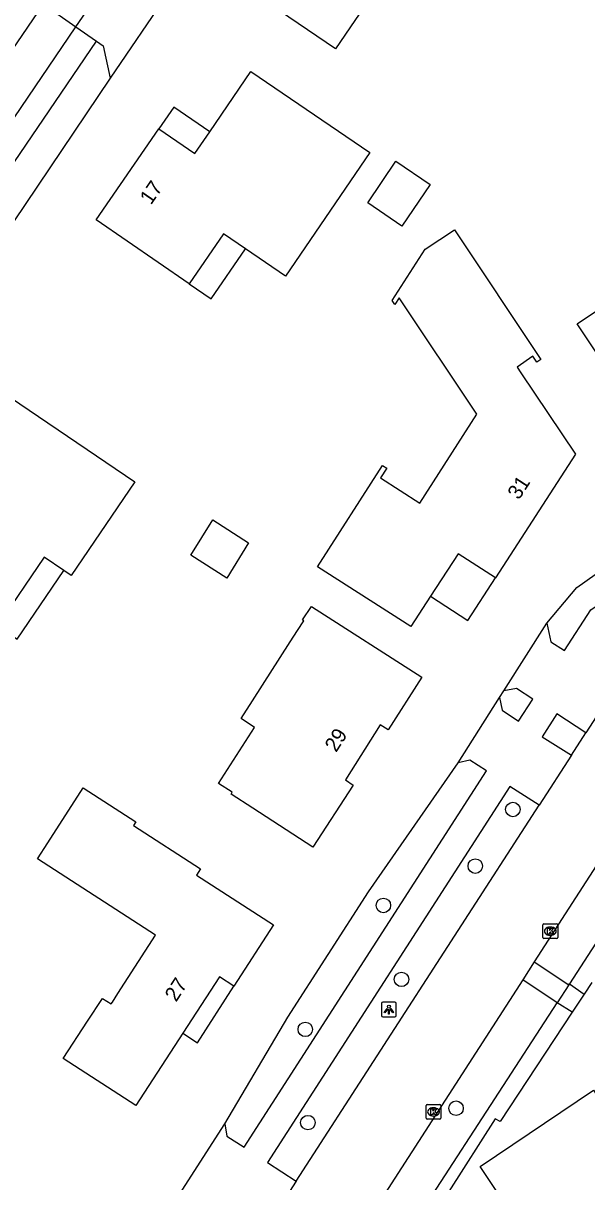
# Model space of a CAD drawing. Extents: x 158797 to 159887, y 384318 to 385255.
# Drawn here: x 158945.2 to 158983.3, y 384752.6 to 384830.9 of the extents above; entities that cross this region are included whole.
import ezdxf

# ---------------------------------------------------------------- set-up
doc = ezdxf.new("R2010")
doc.units = 0
for name, color, linetype in [('IMGEO_Boom', 7, 'Continuous'), ('IMGEO_Groenvoorziening', 7, 'Continuous'), ('IMGEO_Haag', 7, 'Continuous'), ('IMGEO_Kolk', 7, 'Continuous'), ('IMGEO_Lichtpunt', 7, 'Continuous'), ('IMGEO_Pand', 7, 'Continuous'), ('IMGEO_Pand_nummerreeks', 7, 'Continuous'), ('IMGEO_Pand_overbouw', 7, 'Continuous'), ('IMGEO_Rijbaan_lokaal_gesloten', 7, 'Continuous'), ('IMGEO_Rijbaan_lokaal_open', 7, 'Continuous'), ('IMGEO_Voetpad_gesloten', 7, 'Continuous'), ('IMGEO_Voetpad_halfverhard', 7, 'Continuous'), ('IMGEO_Voetpad_op_trap', 7, 'Continuous'), ('IMGEO_Voetpad_open', 7, 'Continuous')]:
    doc.layers.add(name, color=color, linetype=linetype)

msp = doc.modelspace()

# ---------------------------------------------------------------- linework, layer by layer
at = {"layer": 'IMGEO_Boom'}
for centre in [(158978.31, 384777.812), (158975.773, 384773.985), (158969.561, 384771.327), (158970.782, 384766.329), (158964.276, 384762.949), (158974.472, 384757.624), (158964.455, 384756.65)]:
    msp.add_circle(centre, 0.489, dxfattribs=at)
at = {"layer": 'IMGEO_Groenvoorziening'}
for points in [[(158933.128, 384812.532), (158946.591, 384832.233)], [(158951.086, 384827.221), (158939.626, 384810.234)], [(158980.603, 384790.408), (158982.624, 384792.815), (158989.155, 384797.434), (158995.817, 384801.678), (158999.365, 384804.211)], [(158977.403, 384785.369), (158977.693, 384785.825)], [(158958.832, 384756.559), (158963.097, 384763.772), (158968.541, 384772.238), (158974.602, 384780.958)]]:
    msp.add_lwpolyline(points, dxfattribs=at)
at = {"layer": 'IMGEO_Haag'}
for points in [[(158997.906, 384785.789), (158994.687, 384783.63), (158992.854, 384781.778), (158990.941, 384779.643), (158982.145, 384766.04)], [(158983.65, 384766.129), (158983.13, 384765.341)], [(158969.613, 384744.674), (158968.659, 384745.281), (158981.302, 384764.74)], [(158982.328, 384764.124), (158977.452, 384756.727), (158977.111, 384756.914), (158973.976, 384752.006), (158974.239, 384751.755), (158969.613, 384744.674)]]:
    msp.add_lwpolyline(points, dxfattribs=at)
at = {"layer": 'IMGEO_Kolk'}
for p, q in [((158980.338, 384769.163), (158980.338, 384770.015)), ((158980.413, 384770.089), (158981.265, 384770.089)), ((158980.826, 384769.869), (158980.851, 384769.869)), ((158981.339, 384770.015), (158981.339, 384769.163)), ((158981.265, 384769.089), (158980.413, 384769.089)), ((158980.849, 384769.309), (158980.824, 384769.309)), ((158972.451, 384756.949), (158972.451, 384757.801)), ((158972.526, 384757.875), (158973.378, 384757.875)), ((158973.452, 384757.801), (158973.452, 384756.949)), ((158972.962, 384757.095), (158972.937, 384757.095)), ((158972.939, 384757.655), (158972.964, 384757.655)), ((158973.378, 384756.875), (158972.526, 384756.875))]:
    msp.add_line(p, q, dxfattribs=at)
for points in [[(158980.338, 384769.163), (158980.338, 384770.015)], [(158980.413, 384770.089), (158981.265, 384770.089)], [(158980.659, 384769.789), (158980.782, 384769.789), (158980.782, 384769.638), (158980.912, 384769.789), (158981.076, 384769.789), (158980.93, 384769.638), (158981.083, 384769.389), (158980.931, 384769.389), (158980.846, 384769.553), (158980.782, 384769.486), (158980.782, 384769.389), (158980.659, 384769.389), (158980.659, 384769.789)], [(158981.339, 384770.015), (158981.339, 384769.163)], [(158981.265, 384769.089), (158980.413, 384769.089)], [(158972.451, 384756.949), (158972.451, 384757.801)], [(158972.526, 384757.875), (158973.378, 384757.875)], [(158973.452, 384757.801), (158973.452, 384756.949)], [(158972.772, 384757.575), (158972.895, 384757.575), (158972.895, 384757.424), (158973.025, 384757.575), (158973.189, 384757.575), (158973.043, 384757.424), (158973.196, 384757.175), (158973.044, 384757.175), (158972.959, 384757.339), (158972.895, 384757.272), (158972.895, 384757.175), (158972.772, 384757.175), (158972.772, 384757.575)], [(158973.378, 384756.875), (158972.526, 384756.875)]]:
    msp.add_lwpolyline(points, dxfattribs=at)
for centre, start, end in [((158980.415, 384770.013), 91.55205, 178.44795), ((158980.415, 384770.013), 91.55205, 178.44795), ((158981.263, 384770.013), 1.55205, 88.44795), ((158981.263, 384770.013), 1.55205, 88.44795), ((158980.415, 384769.165), 181.55205, 268.44795), ((158980.415, 384769.165), 181.55205, 268.44795), ((158981.263, 384769.165), 271.55205, 358.44795), ((158981.263, 384769.165), 271.55205, 358.44795), ((158972.528, 384757.799), 91.55205, 178.44795), ((158972.528, 384757.799), 91.55205, 178.44795), ((158973.376, 384757.799), 1.55205, 88.44795), ((158973.376, 384757.799), 1.55205, 88.44795), ((158972.528, 384756.951), 181.55205, 268.44795), ((158972.528, 384756.951), 181.55205, 268.44795), ((158973.376, 384756.951), 271.55205, 358.44795), ((158973.376, 384756.951), 271.55205, 358.44795)]:
    msp.add_arc(centre, 0.0765, start, end, dxfattribs=at)
for centre, major_axis, ratio, start_param, end_param in [((158980.825, 384769.589), (-0.387, 0.002), 0.722429, 4.712389, 7.853982), ((158980.85, 384769.589), (-0.39, 0.002), 0.717154, 1.570796, 4.712389), ((158972.938, 384757.375), (-0.387, 0.002), 0.722429, 4.712389, 7.853982), ((158972.963, 384757.375), (-0.39, 0.002), 0.717154, 1.570796, 4.712389)]:
    msp.add_ellipse(centre, major_axis=major_axis, ratio=ratio, start_param=start_param, end_param=end_param, dxfattribs=at)
at = {"layer": 'IMGEO_Lichtpunt'}
for p, q in [((158970.334, 384764.785), (158969.526, 384764.785)), ((158970.334, 384764.785), (158969.526, 384764.785)), ((158969.432, 384764.69), (158969.432, 384763.883)), ((158969.432, 384764.69), (158969.432, 384763.883)), ((158970.428, 384763.883), (158970.428, 384764.69)), ((158970.428, 384763.883), (158970.428, 384764.69)), ((158969.526, 384763.789), (158970.334, 384763.789)), ((158969.526, 384763.789), (158970.334, 384763.789))]:
    msp.add_line(p, q, dxfattribs=at)
for points in [[(158969.806, 384764.354), (158969.845, 384764.326), (158969.657, 384764.064), (158969.619, 384764.091), (158969.806, 384764.354)], [(158969.908, 384764.306), (158969.955, 384764.306), (158969.955, 384763.984), (158969.908, 384763.984), (158969.908, 384764.306)], [(158970.018, 384764.326), (158970.056, 384764.353), (158970.243, 384764.091), (158970.204, 384764.063), (158970.018, 384764.326)]]:
    msp.add_lwpolyline(points, dxfattribs=at)
msp.add_circle((158969.931, 384764.488), 0.0994, dxfattribs=at)
for centre, start, end in [((158969.526, 384764.69), 90, 180), ((158969.526, 384764.69), 90, 180), ((158970.334, 384764.69), 0, 90), ((158970.334, 384764.69), 0, 90), ((158969.526, 384763.883), 180, 270), ((158969.526, 384763.883), 180, 270), ((158970.334, 384763.883), 270, 0), ((158970.334, 384763.883), 270, 360)]:
    msp.add_arc(centre, 0.0946, start, end, dxfattribs=at)
at = {"layer": 'IMGEO_Pand'}
for points in [[(158975.414, 384832.374), (158972.397, 384834.428), (158971.973, 384833.806), (158970.251, 384834.978), (158966.332, 384829.22), (158960.645, 384833.09), (158965.284, 384839.907), (158965.772, 384839.575), (158967.348, 384841.89), (158968.995, 384840.769), (158970.764, 384843.357), (158973.066, 384846.723), (158980.262, 384839.497), (158975.414, 384832.374)], [(158962.935, 384813.841), (158960.24, 384815.695), (158958.757, 384816.716), (158956.43, 384813.334), (158950.15, 384817.655), (158954.383, 384823.807), (158956.823, 384822.128), (158957.817, 384823.593), (158960.594, 384827.683), (158968.635, 384822.199), (158962.935, 384813.841)], [(158970.795, 384817.226), (158968.496, 384818.799), (158970.398, 384821.625), (158972.718, 384820.039), (158970.795, 384817.226)], [(158994.263, 384818.38), (158999.039, 384811.267), (158991.499, 384806.227), (158992.283, 384805.053), (158988.217, 384802.337), (158985.335, 384806.63), (158982.66, 384810.627), (158994.263, 384818.38)], [(158980.202, 384808.229), (158979.925, 384808.041), (158979.663, 384808.434), (158978.596, 384807.709), (158978.858, 384807.318), (158982.534, 384801.827), (158977.127, 384793.459), (158974.604, 384795.097), (158972.746, 384792.227), (158971.412, 384790.166), (158965.113, 384794.206), (158969.505, 384801.053), (158969.787, 384800.873), (158969.366, 384800.216), (158972.025, 384798.511), (158975.884, 384804.529), (158970.633, 384812.387), (158970.342, 384811.925), (158970.162, 384812.195), (158972.391, 384815.672), (158974.354, 384816.983), (158980.202, 384808.229)], [(158948.455, 384793.621), (158947.957, 384793.959), (158946.619, 384794.868), (158943.526, 384790.317), (158940.113, 384792.627), (158940.046, 384792.527), (158935.682, 384795.481), (158939.666, 384801.339), (158940.177, 384800.992), (158943.112, 384805.349), (158943.652, 384806.134), (158952.755, 384799.948), (158948.455, 384793.621)], [(158960.448, 384795.838), (158958.983, 384793.452), (158956.549, 384794.995), (158958.019, 384797.375), (158960.448, 384795.838)], [(158972.16, 384786.744), (158969.881, 384783.192), (158969.351, 384783.532), (158966.996, 384779.807), (158967.523, 384779.463), (158964.79, 384775.265), (158960.743, 384777.899), (158959.276, 384778.855), (158959.333, 384778.971), (158958.412, 384779.561), (158960.851, 384783.351), (158959.949, 384783.956), (158960.716, 384785.157), (158963.268, 384789.131), (158963.759, 384789.902), (158964.182, 384790.561), (158964.089, 384790.624), (158964.7, 384791.531), (158972.16, 384786.744)], [(158957.19, 384773.797), (158956.921, 384773.381), (158962.135, 384770.008), (158959.457, 384765.868), (158958.47, 384766.507), (158955.999, 384762.691), (158952.832, 384757.8), (158947.908, 384760.98), (158949.562, 384763.501), (158950.568, 384765.036), (158951.161, 384764.675), (158951.237, 384764.793), (158951.609, 384765.373), (158954.143, 384769.326), (158946.168, 384774.484), (158946.871, 384775.565), (158949.273, 384779.278), (158952.825, 384776.983), (158952.66, 384776.727), (158957.19, 384773.797)], [(158978.735, 384749.743), (158976.11, 384753.676), (158983.77, 384758.84), (158986.413, 384754.9)]]:
    msp.add_lwpolyline(points, dxfattribs=at)
at = {"layer": 'IMGEO_Pand_overbouw'}
for points in [[(158955.387, 384825.265), (158954.383, 384823.807), (158956.823, 384822.128), (158957.817, 384823.593)], [(158956.43, 384813.334), (158957.913, 384812.313), (158960.24, 384815.695), (158958.757, 384816.716)], [(158943.459, 384790.217), (158944.796, 384789.312), (158947.957, 384793.959), (158946.619, 384794.868), (158943.526, 384790.317)], [(158972.746, 384792.227), (158975.271, 384790.589), (158977.127, 384793.459), (158974.604, 384795.097)], [(158959.457, 384765.868), (158958.47, 384766.507), (158955.999, 384762.691), (158956.988, 384762.051)]]:
    msp.add_lwpolyline(points, close=True, dxfattribs=at)
at = {"layer": 'IMGEO_Rijbaan_lokaal_gesloten'}
for points in [[(158948.777, 384830.698), (158950.913, 384833.82)], [(158946.591, 384832.233), (158948.777, 384830.698)]]:
    msp.add_lwpolyline(points, dxfattribs=at)
at = {"layer": 'IMGEO_Rijbaan_lokaal_open'}
for points in [[(158954.984, 384832.978), (158951.086, 384827.221)], [(158948.777, 384830.698), (158950.158, 384829.74)], [(158950.158, 384829.74), (158950.625, 384829.417), (158951.086, 384827.221)], [(158985.137, 384785.92), (158983.24, 384782.984)], [(158982.273, 384781.486), (158983.24, 384782.984)], [(158989.33, 384782.319), (158987.685, 384779.8), (158979.753, 384767.507)], [(158982.273, 384781.486), (158980.086, 384778.1)], [(158963.673, 384752.692), (158980.086, 384778.1)], [(158979.753, 384767.507), (158978.977, 384766.305)], [(158978.977, 384766.305), (158966.233, 384746.553)], [(158963.673, 384752.692), (158961.503, 384749.332)]]:
    msp.add_lwpolyline(points, dxfattribs=at)
at = {"layer": 'IMGEO_Voetpad_gesloten'}
for points in [[(158935.387, 384810.991), (158948.777, 384830.698)], [(158937.041, 384810.479), (158950.158, 384829.74)]]:
    msp.add_lwpolyline(points, dxfattribs=at)
at = {"layer": 'IMGEO_Voetpad_halfverhard'}
for points in [[(158979.753, 384767.507), (158982.097, 384765.967)], [(158981.302, 384764.74), (158978.977, 384766.305)], [(158982.097, 384765.967), (158981.302, 384764.74)]]:
    msp.add_lwpolyline(points, dxfattribs=at)
at = {"layer": 'IMGEO_Voetpad_op_trap'}
for points in [[(158982.097, 384765.967), (158982.145, 384766.04)], [(158982.145, 384766.04), (158983.13, 384765.341)], [(158983.13, 384765.341), (158982.328, 384764.124)], [(158982.328, 384764.124), (158981.302, 384764.74)]]:
    msp.add_lwpolyline(points, dxfattribs=at)
at = {"layer": 'IMGEO_Voetpad_open'}
for points in [[(158980.603, 384790.408), (158980.875, 384789.136), (158981.797, 384788.55), (158983.578, 384791.302), (159001.368, 384803.256), (159000.919, 384803.9), (158999.365, 384804.211)], [(158977.693, 384785.825), (158980.603, 384790.408)], [(158977.403, 384785.369), (158977.578, 384784.52), (158978.688, 384783.786), (158979.66, 384785.274), (158978.555, 384785.993), (158977.693, 384785.825)], [(158974.602, 384780.958), (158977.403, 384785.369)], [(158983.24, 384782.984), (158981.272, 384784.264), (158980.299, 384782.725), (158982.273, 384781.486)], [(158958.832, 384756.559), (158958.975, 384755.746), (158960.141, 384755.001), (158976.526, 384780.417), (158975.411, 384781.134), (158974.602, 384780.958)], [(158980.086, 384778.1), (158978.116, 384779.375), (158961.717, 384753.951), (158963.673, 384752.692)], [(158955.954, 384752.096), (158958.832, 384756.559)]]:
    msp.add_lwpolyline(points, dxfattribs=at)

# ---------------------------------------------------------------- texts
at = {"layer": 'IMGEO_Pand_nummerreeks'}
for s, rotation, p in [('17', 55.46804, (158953.847, 384818.617)), ('31', 57.12962, (158978.719, 384798.686)), ('29', 57.50204, (158966.366, 384781.623)), ('27', 57.07806, (158955.55, 384764.756))]:
    msp.add_text(s, height=1, rotation=rotation, dxfattribs=at).set_placement(p)

doc.saveas('drawing.dxf')
